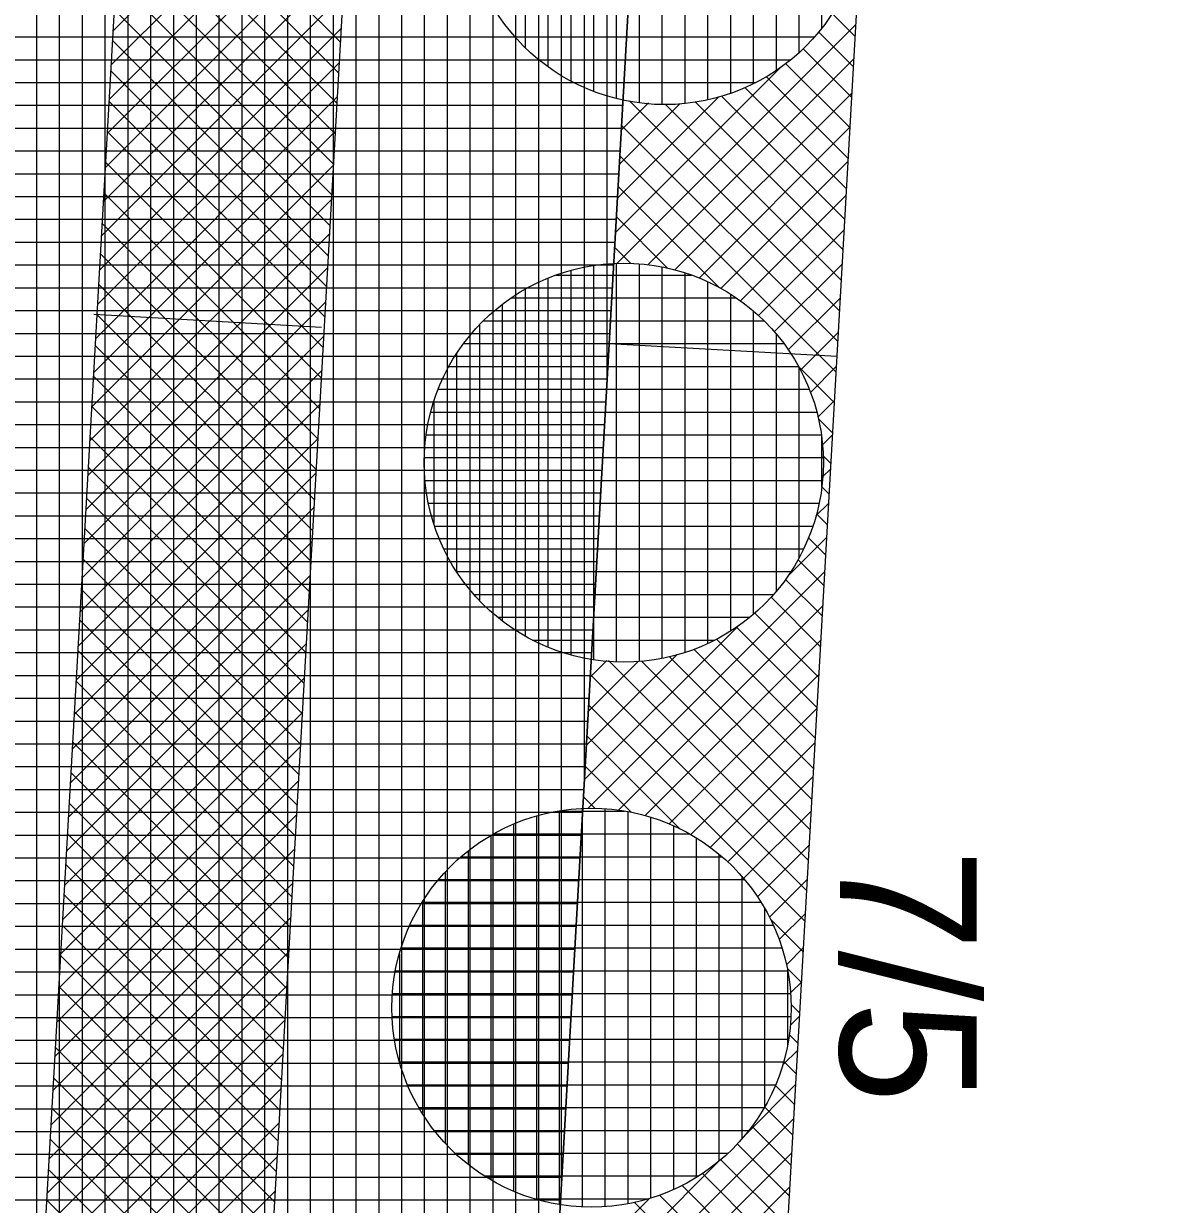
# Model space of a CAD drawing. Extents: x -565346 to -564154, y -1097386 to -1095620.
# Drawn here: x -564270.11 to -564260.14, y -1096764.23 to -1096753.87 of the extents above; entities that cross this region are included whole.
import ezdxf

# ---------------------------------------------------------------- set-up
doc = ezdxf.new("R2010")
doc.units = 0
for name, color, linetype in [('Vrstva 13', 7, 'Continuous'), ('Vrstva 40', 7, 'Continuous'), ('Vrstva 41', 7, 'Continuous'), ('Vrstva 42', 7, 'Continuous'), ('Vrstva 43', 7, 'Continuous'), ('Vrstva 44', 7, 'Continuous')]:
    doc.layers.add(name, color=color, linetype=linetype)

msp = doc.modelspace()

# ---------------------------------------------------------------- linework, layer by layer
at = {"layer": 'Vrstva 13'}
msp.add_line((-564269.4, -1096869.98), (-564261.08, -1096723.43), dxfattribs=at)
at = {"layer": 'Vrstva 41'}
msp.add_line((-564264.973, -1096756.678), (-564262.976, -1096756.791), dxfattribs=at)
msp.add_lwpolyline([(-564261.274, -1096726.84), (-564263.271, -1096726.726), (-564271.397, -1096869.867), (-564273.472, -1096906.437), (-564271.475, -1096906.55), (-564269.4, -1096869.98)], close=True, dxfattribs=at)
at = {"layer": 'Vrstva 42'}
for p, q in [((-564267.199, -1096751.815), (-564269.323, -1096753.939)), ((-564267.216, -1096752.115), (-564269.34, -1096754.238)), ((-564269.221, -1096752.144), (-564267.326, -1096754.04)), ((-564267.233, -1096752.414), (-564269.357, -1096754.538)), ((-564269.236, -1096752.412), (-564267.341, -1096754.307)), ((-564267.25, -1096752.714), (-564269.374, -1096754.838)), ((-564269.252, -1096752.679), (-564267.356, -1096754.575)), ((-564269.267, -1096752.947), (-564267.371, -1096754.843)), ((-564267.267, -1096753.014), (-564269.391, -1096755.138)), ((-564269.282, -1096753.215), (-564267.386, -1096755.11)), ((-564267.284, -1096753.314), (-564269.408, -1096755.438)), ((-564269.297, -1096753.482), (-564267.402, -1096755.378)), ((-564267.301, -1096753.614), (-564269.425, -1096755.738)), ((-564269.312, -1096753.75), (-564267.417, -1096755.646)), ((-564263.017, -1096753.784), (-564262.815, -1096753.986)), ((-564267.318, -1096753.914), (-564269.442, -1096756.038)), ((-564262.809, -1096753.88), (-564264.906, -1096755.977)), ((-564263.137, -1096753.947), (-564262.83, -1096754.254)), ((-564269.328, -1096754.018), (-564267.432, -1096755.913)), ((-564263.273, -1096754.094), (-564262.845, -1096754.521)), ((-564267.336, -1096754.214), (-564269.459, -1096756.337)), ((-564262.826, -1096754.18), (-564264.634, -1096755.988)), ((-564269.343, -1096754.285), (-564267.447, -1096756.181)), ((-564263.474, -1096754.262), (-564264.916, -1096755.705)), ((-564263.424, -1096754.225), (-564262.86, -1096754.789)), ((-564263.593, -1096754.339), (-564262.876, -1096755.057)), ((-564267.353, -1096754.514), (-564269.476, -1096756.637)), ((-564264.011, -1096754.516), (-564264.899, -1096755.405)), ((-564262.843, -1096754.48), (-564264.397, -1096756.034)), ((-564263.988, -1096754.51), (-564262.906, -1096755.592)), ((-564263.779, -1096754.436), (-564262.891, -1096755.324)), ((-564269.358, -1096754.553), (-564267.462, -1096756.448)), ((-564264.354, -1096754.577), (-564264.882, -1096755.105)), ((-564264.629, -1096754.569), (-564264.865, -1096754.805)), ((-564264.795, -1096754.552), (-564262.951, -1096756.395)), ((-564264.48, -1096754.584), (-564262.936, -1096756.127)), ((-564264.219, -1096754.561), (-564262.921, -1096755.859)), ((-564267.37, -1096754.813), (-564269.493, -1096756.937)), ((-564269.373, -1096754.82), (-564267.478, -1096756.716)), ((-564264.863, -1096754.766), (-564262.967, -1096756.662)), ((-564262.86, -1096754.78), (-564264.185, -1096756.105)), ((-564264.878, -1096755.034), (-564262.982, -1096756.93)), ((-564267.387, -1096755.113), (-564269.51, -1096757.237)), ((-564269.388, -1096755.088), (-564267.493, -1096756.984)), ((-564262.877, -1096755.08), (-564263.993, -1096756.196)), ((-564269.404, -1096755.356), (-564267.508, -1096757.251)), ((-564264.893, -1096755.302), (-564264.005, -1096756.19)), ((-564267.404, -1096755.413), (-564269.527, -1096757.537)), ((-564262.894, -1096755.379), (-564263.82, -1096756.305)), ((-564264.908, -1096755.569), (-564264.46, -1096756.017)), ((-564269.419, -1096755.623), (-564267.523, -1096757.519)), ((-564267.421, -1096755.713), (-564269.544, -1096757.837)), ((-564262.911, -1096755.679), (-564263.664, -1096756.433)), ((-564264.924, -1096755.837), (-564264.783, -1096755.977)), ((-564269.434, -1096755.891), (-564267.538, -1096757.787)), ((-564262.928, -1096755.979), (-564263.525, -1096756.576)), ((-564267.438, -1096756.013), (-564269.561, -1096758.137)), ((-564269.449, -1096756.159), (-564267.554, -1096758.054)), ((-564262.945, -1096756.279), (-564263.402, -1096756.736)), ((-564267.455, -1096756.313), (-564269.578, -1096758.437)), ((-564269.491, -1096756.422), (-564267.494, -1096756.535)), ((-564269.464, -1096756.426), (-564267.569, -1096758.322)), ((-564262.962, -1096756.579), (-564263.296, -1096756.913)), ((-564267.472, -1096756.613), (-564269.595, -1096758.736)), ((-564269.48, -1096756.694), (-564267.584, -1096758.59)), ((-564267.489, -1096756.912), (-564269.613, -1096759.036)), ((-564263.31, -1096756.885), (-564262.997, -1096757.198)), ((-564262.979, -1096756.879), (-564263.208, -1096757.108)), ((-564269.495, -1096756.962), (-564267.599, -1096758.857)), ((-564267.506, -1096757.212), (-564269.63, -1096759.336)), ((-564262.996, -1096757.179), (-564263.142, -1096757.324)), ((-564269.51, -1096757.229), (-564267.614, -1096759.125)), ((-564263.137, -1096757.34), (-564263.012, -1096757.465)), ((-564267.523, -1096757.512), (-564269.647, -1096759.636)), ((-564269.525, -1096757.497), (-564267.63, -1096759.393)), ((-564263.013, -1096757.478), (-564263.103, -1096757.568)), ((-564263.097, -1096757.663), (-564263.027, -1096757.733)), ((-564267.54, -1096757.812), (-564269.664, -1096759.936)), ((-564269.54, -1096757.765), (-564267.645, -1096759.66)), ((-564263.03, -1096757.778), (-564263.101, -1096757.849)), ((-564263.108, -1096757.935), (-564263.043, -1096758.001)), ((-564269.556, -1096758.032), (-564267.66, -1096759.928)), ((-564267.557, -1096758.112), (-564269.681, -1096760.236)), ((-564263.047, -1096758.078), (-564263.16, -1096758.191)), ((-564263.155, -1096758.172), (-564263.058, -1096758.268)), ((-564269.571, -1096758.3), (-564267.675, -1096760.196)), ((-564267.574, -1096758.412), (-564269.698, -1096760.536)), ((-564263.064, -1096758.378), (-564263.408, -1096758.722)), ((-564263.225, -1096758.384), (-564263.073, -1096758.536)), ((-564269.586, -1096758.568), (-564267.69, -1096760.463)), ((-564263.316, -1096758.576), (-564263.088, -1096758.804)), ((-564267.591, -1096758.712), (-564269.715, -1096760.835)), ((-564263.081, -1096758.678), (-564265.159, -1096760.756)), ((-564263.426, -1096758.749), (-564263.103, -1096759.071)), ((-564269.601, -1096758.835), (-564267.705, -1096760.731)), ((-564263.098, -1096758.978), (-564264.892, -1096760.772)), ((-564263.553, -1096758.904), (-564263.119, -1096759.339)), ((-564267.608, -1096759.012), (-564269.732, -1096761.135)), ((-564263.697, -1096759.043), (-564263.134, -1096759.607)), ((-564269.616, -1096759.103), (-564267.721, -1096760.999)), ((-564263.846, -1096759.16), (-564265.188, -1096760.502)), ((-564263.856, -1096759.167), (-564263.149, -1096759.874)), ((-564263.115, -1096759.278), (-564264.657, -1096760.82)), ((-564264.033, -1096759.273), (-564263.164, -1096760.142)), ((-564267.625, -1096759.311), (-564269.749, -1096761.435)), ((-564269.631, -1096759.371), (-564267.736, -1096761.266)), ((-564264.229, -1096759.36), (-564263.179, -1096760.409)), ((-564264.377, -1096759.408), (-564265.171, -1096760.203)), ((-564264.719, -1096759.467), (-564265.154, -1096759.903)), ((-564264.993, -1096759.458), (-564265.137, -1096759.603)), ((-564264.977, -1096759.46), (-564263.225, -1096761.212)), ((-564264.689, -1096759.466), (-564263.21, -1096760.945)), ((-564264.445, -1096759.427), (-564263.195, -1096760.677)), ((-564265.136, -1096759.584), (-564263.24, -1096761.48)), ((-564263.132, -1096759.578), (-564264.447, -1096760.892)), ((-564267.642, -1096759.611), (-564269.766, -1096761.735)), ((-564269.647, -1096759.638), (-564267.751, -1096761.534)), ((-564267.659, -1096759.911), (-564269.783, -1096762.035)), ((-564269.662, -1096759.906), (-564267.766, -1096761.801)), ((-564265.152, -1096759.852), (-564263.255, -1096761.748)), ((-564263.149, -1096759.877), (-564264.256, -1096760.984)), ((-564265.167, -1096760.119), (-564264.349, -1096760.937)), ((-564267.676, -1096760.211), (-564269.8, -1096762.335)), ((-564269.677, -1096760.173), (-564267.781, -1096762.069)), ((-564263.166, -1096760.177), (-564264.085, -1096761.096)), ((-564265.182, -1096760.387), (-564264.78, -1096760.789)), ((-564267.693, -1096760.511), (-564269.817, -1096762.635)), ((-564269.692, -1096760.441), (-564267.797, -1096762.337)), ((-564263.183, -1096760.477), (-564263.932, -1096761.225)), ((-564269.707, -1096760.709), (-564267.812, -1096762.604)), ((-564265.197, -1096760.655), (-564265.096, -1096760.756)), ((-564267.71, -1096760.811), (-564269.834, -1096762.934)), ((-564263.2, -1096760.777), (-564263.794, -1096761.37)), ((-564269.723, -1096760.976), (-564267.827, -1096762.872)), ((-564267.727, -1096761.111), (-564269.851, -1096763.234)), ((-564263.217, -1096761.077), (-564263.672, -1096761.531)), ((-564269.738, -1096761.244), (-564267.842, -1096763.14)), ((-564267.744, -1096761.41), (-564269.868, -1096763.534)), ((-564263.234, -1096761.377), (-564263.567, -1096761.709)), ((-564269.753, -1096761.512), (-564267.857, -1096763.407)), ((-564263.251, -1096761.677), (-564263.481, -1096761.907)), ((-564267.761, -1096761.71), (-564269.885, -1096763.834)), ((-564269.768, -1096761.779), (-564267.873, -1096763.675)), ((-564263.557, -1096761.729), (-564263.271, -1096762.015)), ((-564263.268, -1096761.976), (-564263.416, -1096762.124)), ((-564267.778, -1096762.01), (-564269.902, -1096764.134)), ((-564269.783, -1096762.047), (-564267.888, -1096763.943)), ((-564263.409, -1096762.16), (-564263.286, -1096762.283)), ((-564263.285, -1096762.276), (-564263.381, -1096762.372)), ((-564267.795, -1096762.31), (-564269.919, -1096764.434)), ((-564269.799, -1096762.315), (-564267.903, -1096764.21)), ((-564263.376, -1096762.476), (-564263.301, -1096762.551)), ((-564267.812, -1096762.61), (-564269.936, -1096764.734)), ((-564269.814, -1096762.582), (-564267.918, -1096764.478)), ((-564263.302, -1096762.576), (-564263.382, -1096762.656)), ((-564263.393, -1096762.742), (-564263.316, -1096762.818)), ((-564267.829, -1096762.91), (-564269.953, -1096765.034)), ((-564269.829, -1096762.85), (-564267.933, -1096764.746)), ((-564263.319, -1096762.876), (-564263.449, -1096763.006)), ((-564263.441, -1096762.976), (-564263.331, -1096763.086)), ((-564269.844, -1096763.118), (-564267.949, -1096765.013)), ((-564267.846, -1096763.21), (-564269.97, -1096765.333)), ((-564263.336, -1096763.176), (-564263.772, -1096763.612)), ((-564263.514, -1096763.186), (-564263.347, -1096763.354)), ((-564269.859, -1096763.385), (-564267.964, -1096765.281)), ((-564263.607, -1096763.376), (-564263.362, -1096763.621)), ((-564267.863, -1096763.51), (-564269.987, -1096765.633)), ((-564263.353, -1096763.476), (-564265.377, -1096765.499)), ((-564263.719, -1096763.547), (-564263.377, -1096763.889)), ((-564269.875, -1096763.653), (-564267.979, -1096765.549)), ((-564263.849, -1096763.7), (-564263.392, -1096764.157)), ((-564267.88, -1096763.809), (-564270.004, -1096765.933)), ((-564263.371, -1096763.776), (-564265.125, -1096765.53)), ((-564263.994, -1096763.838), (-564263.407, -1096764.424)), ((-564269.89, -1096763.921), (-564267.994, -1096765.816)), ((-564264.016, -1096763.856), (-564265.461, -1096765.3)), ((-564264.155, -1096763.959), (-564263.423, -1096764.692)), ((-564267.897, -1096764.109), (-564270.021, -1096766.233)), ((-564263.388, -1096764.076), (-564264.903, -1096765.591)), ((-564264.532, -1096764.148), (-564263.453, -1096765.227)), ((-564264.334, -1096764.063), (-564263.438, -1096764.959)), ((-564269.905, -1096764.188), (-564268.009, -1096766.084)), ((-564264.622, -1096764.179), (-564265.444, -1096765)), ((-564264.75, -1096764.213), (-564263.468, -1096765.495))]:
    msp.add_line(p, q, dxfattribs=at)
msp.add_lwpolyline([(-564265.767, -1096726.584), (-564267.764, -1096726.471), (-564277.965, -1096906.182), (-564275.968, -1096906.295), (-564273.893, -1096869.725)], close=True, dxfattribs=at)
at = {"layer": 'Vrstva 43'}
for p, q in [((-564264.99, -1096757.01), (-564264.99, -1096624.717)), ((-564265.19, -1096760.533), (-564265.19, -1096628.241)), ((-564265.39, -1096764.056), (-564265.39, -1096631.764)), ((-564265.59, -1096767.58), (-564265.59, -1096635.287)), ((-564265.79, -1096771.103), (-564265.79, -1096638.811)), ((-564265.99, -1096774.627), (-564265.99, -1096642.334)), ((-564266.19, -1096778.15), (-564266.19, -1096645.857)), ((-564266.39, -1096781.673), (-564266.39, -1096649.38)), ((-564266.59, -1096785.197), (-564266.59, -1096652.904)), ((-564266.79, -1096788.72), (-564266.79, -1096656.427)), ((-564266.99, -1096792.244), (-564266.99, -1096659.95)), ((-564267.19, -1096795.767), (-564267.19, -1096663.473)), ((-564267.39, -1096799.29), (-564267.39, -1096666.997)), ((-564267.59, -1096802.814), (-564267.59, -1096670.52)), ((-564267.79, -1096806.337), (-564267.79, -1096674.043)), ((-564267.99, -1096809.861), (-564267.99, -1096677.566)), ((-564268.19, -1096813.384), (-564268.19, -1096681.09)), ((-564268.39, -1096816.907), (-564268.39, -1096684.613)), ((-564268.59, -1096820.431), (-564268.59, -1096688.136)), ((-564268.79, -1096823.954), (-564268.79, -1096691.66)), ((-564268.99, -1096827.478), (-564268.99, -1096695.183)), ((-564269.19, -1096831.001), (-564269.19, -1096698.706)), ((-564269.39, -1096834.524), (-564269.39, -1096702.229)), ((-564269.59, -1096838.048), (-564269.59, -1096705.753)), ((-564269.99, -1096845.095), (-564269.99, -1096706.308)), ((-564269.79, -1096841.571), (-564269.79, -1096706.322)), ((-564271.83, -1096753.99), (-564264.819, -1096753.99)), ((-564271.842, -1096754.19), (-564264.83, -1096754.19)), ((-564271.853, -1096754.39), (-564264.841, -1096754.39)), ((-564271.864, -1096754.59), (-564264.853, -1096754.59)), ((-564271.876, -1096754.79), (-564264.864, -1096754.79)), ((-564271.887, -1096754.99), (-564264.875, -1096754.99)), ((-564271.898, -1096755.19), (-564264.887, -1096755.19)), ((-564271.91, -1096755.39), (-564264.898, -1096755.39)), ((-564271.921, -1096755.59), (-564264.909, -1096755.59)), ((-564271.932, -1096755.79), (-564264.921, -1096755.79)), ((-564271.944, -1096755.99), (-564264.932, -1096755.99)), ((-564271.955, -1096756.19), (-564264.943, -1096756.19)), ((-564271.967, -1096756.39), (-564264.955, -1096756.39)), ((-564271.978, -1096756.59), (-564264.966, -1096756.59)), ((-564271.989, -1096756.79), (-564264.978, -1096756.79)), ((-564272.001, -1096756.99), (-564264.989, -1096756.99)), ((-564272.012, -1096757.19), (-564265, -1096757.19)), ((-564272.023, -1096757.39), (-564265.012, -1096757.39)), ((-564272.035, -1096757.59), (-564265.023, -1096757.59)), ((-564272.046, -1096757.79), (-564265.034, -1096757.79)), ((-564272.057, -1096757.99), (-564265.046, -1096757.99)), ((-564272.069, -1096758.19), (-564265.057, -1096758.19)), ((-564272.08, -1096758.39), (-564265.068, -1096758.39)), ((-564272.091, -1096758.59), (-564265.08, -1096758.59)), ((-564272.103, -1096758.79), (-564265.091, -1096758.79)), ((-564272.114, -1096758.99), (-564265.102, -1096758.99)), ((-564272.125, -1096759.19), (-564265.114, -1096759.19)), ((-564272.137, -1096759.39), (-564265.125, -1096759.39)), ((-564272.148, -1096759.59), (-564265.136, -1096759.59)), ((-564272.16, -1096759.79), (-564265.148, -1096759.79)), ((-564272.171, -1096759.99), (-564265.159, -1096759.99)), ((-564272.182, -1096760.19), (-564265.171, -1096760.19)), ((-564272.194, -1096760.39), (-564265.182, -1096760.39)), ((-564272.205, -1096760.59), (-564265.193, -1096760.59)), ((-564272.216, -1096760.79), (-564265.205, -1096760.79)), ((-564272.228, -1096760.99), (-564265.216, -1096760.99)), ((-564272.239, -1096761.19), (-564265.227, -1096761.19)), ((-564272.25, -1096761.39), (-564265.239, -1096761.39)), ((-564272.262, -1096761.59), (-564265.25, -1096761.59)), ((-564272.273, -1096761.79), (-564265.261, -1096761.79)), ((-564272.284, -1096761.99), (-564265.273, -1096761.99)), ((-564272.296, -1096762.19), (-564265.284, -1096762.19)), ((-564272.307, -1096762.39), (-564265.295, -1096762.39)), ((-564272.319, -1096762.59), (-564265.307, -1096762.59)), ((-564272.33, -1096762.79), (-564265.318, -1096762.79)), ((-564272.341, -1096762.99), (-564265.329, -1096762.99)), ((-564272.353, -1096763.19), (-564265.341, -1096763.19)), ((-564272.364, -1096763.39), (-564265.352, -1096763.39)), ((-564272.375, -1096763.59), (-564265.364, -1096763.59)), ((-564272.387, -1096763.79), (-564265.375, -1096763.79)), ((-564272.398, -1096763.99), (-564265.386, -1096763.99)), ((-564272.409, -1096764.19), (-564265.398, -1096764.19))]:
    msp.add_line(p, q, dxfattribs=at)
msp.add_lwpolyline([(-564272.899, -1096931.51), (-564271.475, -1096906.55), (-564273.472, -1096906.437), (-564263.271, -1096726.726), (-564261.274, -1096726.84), (-564260.141, -1096706.872)], dxfattribs=at)
at = {"layer": 'Vrstva 44'}
for p, q in [((-564264.71, -1096751.1), (-564264.71, -1096754.569)), ((-564264.51, -1096751.086), (-564264.51, -1096754.583)), ((-564264.31, -1096751.093), (-564264.31, -1096754.573)), ((-564265.11, -1096751.2), (-564265.11, -1096754.467)), ((-564264.91, -1096751.138), (-564264.91, -1096754.531)), ((-564264.11, -1096751.125), (-564264.11, -1096754.541)), ((-564263.91, -1096751.183), (-564263.91, -1096754.485)), ((-564265.31, -1096751.292), (-564265.31, -1096754.376)), ((-564263.71, -1096751.267), (-564263.71, -1096754.402)), ((-564265.51, -1096751.418), (-564265.51, -1096754.25)), ((-564263.51, -1096751.381), (-564263.51, -1096754.285)), ((-564265.71, -1096751.586), (-564265.71, -1096754.083)), ((-564263.31, -1096751.54), (-564263.31, -1096754.131)), ((-564263.11, -1096751.754), (-564263.11, -1096753.914)), ((-564265.798, -1096753.99), (-564263.173, -1096753.99)), ((-564265.59, -1096754.19), (-564263.382, -1096754.19)), ((-564265.285, -1096754.39), (-564263.688, -1096754.39)), ((-564264.91, -1096755.977), (-564264.91, -1096759.472)), ((-564264.71, -1096755.981), (-564264.71, -1096759.468)), ((-564265.441, -1096756.08), (-564264.251, -1096756.08)), ((-564265.31, -1096756.037), (-564265.31, -1096759.41)), ((-564265.11, -1096755.996), (-564265.11, -1096759.452)), ((-564264.51, -1096756.007), (-564264.51, -1096759.44)), ((-564264.31, -1096756.058), (-564264.31, -1096759.388)), ((-564265.51, -1096756.107), (-564265.51, -1096759.342)), ((-564264.11, -1096756.138), (-564264.11, -1096759.311)), ((-564265.83, -1096756.28), (-564263.857, -1096756.28)), ((-564265.71, -1096756.205), (-564265.71, -1096759.243)), ((-564263.91, -1096756.246), (-564263.91, -1096759.202)), ((-564265.91, -1096756.336), (-564265.91, -1096759.111)), ((-564263.71, -1096756.394), (-564263.71, -1096759.054)), ((-564266.073, -1096756.48), (-564263.614, -1096756.48)), ((-564266.11, -1096756.518), (-564266.11, -1096758.93)), ((-564263.51, -1096756.593), (-564263.51, -1096758.853)), ((-564266.248, -1096756.68), (-564263.443, -1096756.68)), ((-564266.31, -1096756.771), (-564266.31, -1096758.677)), ((-564266.376, -1096756.88), (-564263.312, -1096756.88)), ((-564263.31, -1096756.884), (-564263.31, -1096758.561)), ((-564266.47, -1096757.08), (-564263.219, -1096757.08)), ((-564266.51, -1096757.192), (-564266.51, -1096758.258)), ((-564266.537, -1096757.28), (-564263.154, -1096757.28)), ((-564266.577, -1096757.48), (-564263.113, -1096757.48)), ((-564263.11, -1096757.497), (-564263.11, -1096757.94)), ((-564266.592, -1096757.68), (-564263.095, -1096757.68)), ((-564266.586, -1096757.88), (-564263.103, -1096757.88)), ((-564266.556, -1096758.08), (-564263.133, -1096758.08)), ((-564266.504, -1096758.28), (-564263.187, -1096758.28)), ((-564266.421, -1096758.48), (-564263.267, -1096758.48)), ((-564266.308, -1096758.68), (-564263.381, -1096758.68)), ((-564266.157, -1096758.88), (-564263.532, -1096758.88)), ((-564265.949, -1096759.08), (-564263.742, -1096759.08)), ((-564265.645, -1096759.28), (-564264.047, -1096759.28)), ((-564265.61, -1096760.823), (-564265.61, -1096764.185)), ((-564265.425, -1096760.78), (-564264.837, -1096760.78)), ((-564265.41, -1096760.778), (-564265.41, -1096764.229)), ((-564265.21, -1096760.758), (-564265.21, -1096764.251)), ((-564265.01, -1096760.76), (-564265.01, -1096764.25)), ((-564264.81, -1096760.784), (-564264.81, -1096764.224)), ((-564264.61, -1096760.832), (-564264.61, -1096764.174)), ((-564265.81, -1096760.895), (-564265.81, -1096764.114)), ((-564264.41, -1096760.909), (-564264.41, -1096764.099)), ((-564266.01, -1096760.995), (-564266.01, -1096764.012)), ((-564265.983, -1096760.98), (-564264.269, -1096760.98)), ((-564264.21, -1096761.015), (-564264.21, -1096763.994)), ((-564266.21, -1096761.131), (-564266.21, -1096763.878)), ((-564264.01, -1096761.157), (-564264.01, -1096763.849)), ((-564266.268, -1096761.18), (-564263.985, -1096761.18)), ((-564266.41, -1096761.316), (-564266.41, -1096763.691)), ((-564263.81, -1096761.353), (-564263.81, -1096763.655)), ((-564266.466, -1096761.38), (-564263.785, -1096761.38)), ((-564266.611, -1096761.58), (-564263.643, -1096761.58)), ((-564266.61, -1096761.578), (-564266.61, -1096763.429)), ((-564263.61, -1096761.633), (-564263.61, -1096763.374)), ((-564266.719, -1096761.78), (-564263.535, -1096761.78)), ((-564266.794, -1096761.98), (-564263.458, -1096761.98)), ((-564266.81, -1096762.032), (-564266.81, -1096762.975)), ((-564266.844, -1096762.18), (-564263.409, -1096762.18)), ((-564263.41, -1096762.172), (-564263.41, -1096762.836)), ((-564266.871, -1096762.38), (-564263.383, -1096762.38)), ((-564266.875, -1096762.58), (-564263.38, -1096762.58)), ((-564266.853, -1096762.78), (-564263.399, -1096762.78)), ((-564266.809, -1096762.98), (-564263.444, -1096762.98)), ((-564266.739, -1096763.18), (-564263.515, -1096763.18)), ((-564266.641, -1096763.38), (-564263.613, -1096763.38)), ((-564266.504, -1096763.58), (-564263.748, -1096763.58)), ((-564266.323, -1096763.78), (-564263.931, -1096763.78)), ((-564266.066, -1096763.98), (-564264.189, -1096763.98)), ((-564265.629, -1096764.18), (-564264.629, -1096764.18))]:
    msp.add_line(p, q, dxfattribs=at)
for centre in [(-564264.485, -1096752.834), (-564264.845, -1096757.724), (-564265.127, -1096762.504)]:
    msp.add_circle(centre, 1.75, dxfattribs=at)

# ---------------------------------------------------------------- texts
at = {"layer": 'Vrstva 40'}
msp.add_text('7/5', height=1.2, rotation=270, dxfattribs=at).set_placement((-564262.95, -1096761.11))

doc.saveas('drawing.dxf')
